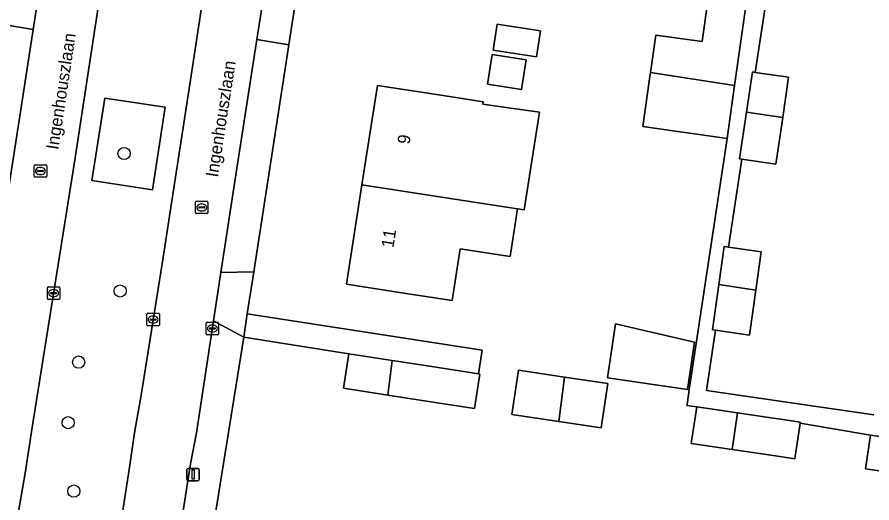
# Model space of a CAD drawing. Extents: x 161483 to 162250, y 379484 to 380833.
# Drawn here: x 162068.3 to 162137, y 380393.9 to 380433 of the extents above; entities that cross this region are included whole.
import ezdxf

# ---------------------------------------------------------------- set-up
doc = ezdxf.new("R2010")
doc.units = 0
for name, color, linetype in [('IMGEO_Boom', 7, 'Continuous'), ('IMGEO_Erf', 7, 'Continuous'), ('IMGEO_Groenvoorziening', 7, 'Continuous'), ('IMGEO_Kolk', 7, 'Continuous'), ('IMGEO_Lichtmast', 7, 'Continuous'), ('IMGEO_Openbare_ruimte_label', 7, 'Continuous'), ('IMGEO_Pand', 7, 'Continuous'), ('IMGEO_Pand_nummerreeks', 7, 'Continuous'), ('IMGEO_Rijbaan_lokaal_open', 7, 'Continuous'), ('IMGEO_Rioolput', 7, 'Continuous'), ('IMGEO_Voetpad_open', 7, 'Continuous')]:
    doc.layers.add(name, color=color, linetype=linetype)

msp = doc.modelspace()

# ---------------------------------------------------------------- linework, layer by layer
at = {"layer": 'IMGEO_Boom'}
for centre in [(162076.881, 380422.024), (162076.572, 380410.969), (162073.232, 380405.259), (162072.396, 380400.389), (162072.842, 380394.893)]:
    msp.add_circle(centre, 0.489, dxfattribs=at)
at = {"layer": 'IMGEO_Erf'}
for points in [[(162128.64, 380435.548), (162127.581, 380428.539), (162130.269, 380428.144), (162129.793, 380424.916), (162129.24, 380421.159), (162126.519, 380421.559), (162125.432, 380414.492), (162128.056, 380414.125), (162127.625, 380411.044), (162127.12, 380407.434), (162124.405, 380407.814), (162123.661, 380402.977), (162137.113, 380401.009)], [(162090.678, 380434.418), (162090.113, 380430.753), (162087.302, 380412.52), (162086.78, 380409.138), (162105.647, 380406.229), (162105.349, 380404.31), (162105.473, 380404.291), (162105.04, 380401.516), (162101.189, 380402.116), (162098.062, 380402.603), (162094.507, 380403.156), (162094.938, 380405.93), (162086.492, 380407.268), (162082.207, 380380.638)], [(162118.565, 380424.18), (162119.13, 380428.217), (162119.172, 380428.517), (162119.595, 380431.538), (162123.316, 380431.017), (162123.748, 380434.105)], [(162149.147, 380371.222), (162152.956, 380397.019), (162147.223, 380397.865), (162146.127, 380390.436), (162139.064, 380391.479), (162139.668, 380396.212), (162136.436, 380396.688), (162136.835, 380399.398), (162132.605, 380400.1), (162131.197, 380400.357), (162130.773, 380397.484), (162129.211, 380397.714), (162125.74, 380398.225), (162122.454, 380398.709), (162122.888, 380401.658), (162122.095, 380401.775), (162122.106, 380401.847), (162122.317, 380403.215), (162125.339, 380423.232), (162118.565, 380424.18)]]:
    msp.add_lwpolyline(points, dxfattribs=at)
for points in [[(162110.002, 380429.791), (162106.539, 380430.33), (162106.863, 380432.413), (162110.326, 380431.874)], [(162108.801, 380427.162), (162106.087, 380427.585), (162106.458, 380429.969), (162109.172, 380429.547)], [(162109.031, 380417.481), (162108.492, 380417.565), (162107.897, 380413.74), (162103.883, 380414.364), (162103.235, 380410.202), (162099.694, 380410.753), (162094.753, 380411.521), (162095.996, 380419.508), (162097.238, 380427.493), (162102.179, 380426.725), (162105.721, 380426.174), (162105.691, 380425.981), (162107.584, 380425.716), (162110.253, 380425.343)], [(162116.365, 380408.343), (162122.707, 380406.853), (162122.147, 380403.049), (162115.724, 380403.994)], [(162115.738, 380403.535), (162115.203, 380399.975), (162111.815, 380400.484), (162108.031, 380401.053), (162108.566, 380404.613), (162112.271, 380404.056)]]:
    msp.add_lwpolyline(points, close=True, dxfattribs=at)
at = {"layer": 'IMGEO_Groenvoorziening'}
msp.add_lwpolyline([(162076.646, 380392.468), (162077.34, 380396.967), (162077.729, 380399.561), (162078.243, 380402.6), (162079.94, 380413.167), (162082.313, 380428.629), (162084.564, 380443.452), (162086.334, 380454.996), (162080.254, 380455.927), (162081.091, 380461.363), (162079.109, 380461.669), (162076.318, 380443.8), (162072.897, 380421.316), (162069.473, 380399.828), (162068.936, 380396.33), (162068.301, 380392.631)], dxfattribs=at)
for points in [[(162079.172, 380419.106), (162080.192, 380425.742), (162075.344, 380426.462), (162074.286, 380419.839)], [(162074.286, 380419.839), (162075.344, 380426.462), (162080.192, 380425.742), (162079.172, 380419.106)]]:
    msp.add_lwpolyline(points, close=True, dxfattribs=at)
at = {"layer": 'IMGEO_Kolk'}
for p, q in [((162070.721, 380410.373), (162070.721, 380411.225)), ((162070.796, 380411.299), (162071.648, 380411.299)), ((162070.98, 380410.793), (162070.98, 380410.805)), ((162071.418, 380410.756), (162071.02, 380410.756)), ((162071.023, 380410.842), (162071.421, 380410.842)), ((162071.209, 380411.079), (162071.234, 380411.079)), ((162071.464, 380410.805), (162071.464, 380410.793)), ((162071.722, 380411.225), (162071.722, 380410.373)), ((162071.648, 380410.299), (162070.796, 380410.299)), ((162071.232, 380410.519), (162071.207, 380410.519)), ((162078.716, 380408.25), (162078.716, 380409.102)), ((162078.791, 380409.176), (162079.643, 380409.176)), ((162078.975, 380408.67), (162078.975, 380408.682)), ((162079.413, 380408.633), (162079.015, 380408.633)), ((162079.018, 380408.719), (162079.416, 380408.719)), ((162079.204, 380408.956), (162079.229, 380408.956)), ((162079.459, 380408.682), (162079.459, 380408.67)), ((162079.717, 380409.102), (162079.717, 380408.25)), ((162079.643, 380408.176), (162078.791, 380408.176)), ((162079.227, 380408.396), (162079.202, 380408.396)), ((162083.478, 380407.529), (162083.478, 380408.381)), ((162083.553, 380408.455), (162084.405, 380408.455)), ((162083.737, 380407.949), (162083.737, 380407.961)), ((162084.175, 380407.912), (162083.777, 380407.912)), ((162083.78, 380407.998), (162084.178, 380407.998)), ((162083.966, 380408.235), (162083.991, 380408.235)), ((162084.221, 380407.961), (162084.221, 380407.949)), ((162084.479, 380408.381), (162084.479, 380407.529)), ((162084.405, 380407.455), (162083.553, 380407.455)), ((162083.989, 380407.675), (162083.964, 380407.675))]:
    msp.add_line(p, q, dxfattribs=at)
for points in [[(162070.721, 380410.373), (162070.721, 380411.225)], [(162070.796, 380411.299), (162071.648, 380411.299)], [(162071.722, 380411.225), (162071.722, 380410.373)], [(162071.648, 380410.299), (162070.796, 380410.299)], [(162078.716, 380408.25), (162078.716, 380409.102)], [(162078.791, 380409.176), (162079.643, 380409.176)], [(162079.717, 380409.102), (162079.717, 380408.25)], [(162079.643, 380408.176), (162078.791, 380408.176)], [(162083.478, 380407.529), (162083.478, 380408.381)], [(162083.553, 380408.455), (162084.405, 380408.455)], [(162084.479, 380408.381), (162084.479, 380407.529)], [(162084.405, 380407.455), (162083.553, 380407.455)]]:
    msp.add_lwpolyline(points, dxfattribs=at)
for centre, radius, start, end in [((162070.798, 380411.223), 0.0765, 91.55205, 178.44795), ((162070.798, 380411.223), 0.0765, 91.55205, 178.44795), ((162071.02, 380410.802), 0.0403, 85.87752, 175.75265), ((162071.017, 380410.792), 0.0366, 178.93798, 274.71019), ((162071.421, 380410.799), 0.043, 264.86636, 352.45326), ((162071.425, 380410.804), 0.0386, 1.73085, 96.63898), ((162071.646, 380411.223), 0.0765, 1.55205, 88.44795), ((162071.646, 380411.223), 0.0765, 1.55205, 88.44795), ((162070.798, 380410.375), 0.0765, 181.55205, 268.44795), ((162070.798, 380410.375), 0.0765, 181.55205, 268.44795), ((162071.646, 380410.375), 0.0765, 271.55205, 358.44795), ((162071.646, 380410.375), 0.0765, 271.55205, 358.44795), ((162078.793, 380409.1), 0.0765, 91.55205, 178.44795), ((162078.793, 380409.1), 0.0765, 91.55205, 178.44795), ((162079.015, 380408.679), 0.0403, 85.87752, 175.75265), ((162079.012, 380408.669), 0.0366, 178.93798, 274.71019), ((162079.416, 380408.676), 0.043, 264.86636, 352.45326), ((162079.42, 380408.681), 0.0386, 1.73085, 96.63898), ((162079.641, 380409.1), 0.0765, 1.55205, 88.44795), ((162079.641, 380409.1), 0.0765, 1.55205, 88.44795), ((162078.793, 380408.252), 0.0765, 181.55205, 268.44795), ((162078.793, 380408.252), 0.0765, 181.55205, 268.44795), ((162079.641, 380408.252), 0.0765, 271.55205, 358.44795), ((162079.641, 380408.252), 0.0765, 271.55205, 358.44795), ((162083.555, 380408.379), 0.0765, 91.55205, 178.44795), ((162083.555, 380408.379), 0.0765, 91.55205, 178.44795), ((162083.777, 380407.958), 0.0403, 85.87752, 175.75265), ((162083.774, 380407.948), 0.0366, 178.93798, 274.71019), ((162084.178, 380407.955), 0.043, 264.86636, 352.45326), ((162084.182, 380407.96), 0.0386, 1.73085, 96.63898), ((162084.403, 380408.379), 0.0765, 1.55205, 88.44795), ((162084.403, 380408.379), 0.0765, 1.55205, 88.44795), ((162083.555, 380407.531), 0.0765, 181.55205, 268.44795), ((162083.555, 380407.531), 0.0765, 181.55205, 268.44795), ((162084.403, 380407.531), 0.0765, 271.55205, 358.44795), ((162084.403, 380407.531), 0.0765, 271.55205, 358.44795)]:
    msp.add_arc(centre, radius, start, end, dxfattribs=at)
for centre, major_axis, ratio, start_param, end_param in [((162071.208, 380410.799), (-0.387, 0.002), 0.722429, 4.712389, 7.853982), ((162071.233, 380410.799), (-0.39, 0.002), 0.717154, 1.570796, 4.712389), ((162079.203, 380408.676), (-0.387, 0.002), 0.722429, 4.712389, 7.853982), ((162079.228, 380408.676), (-0.39, 0.002), 0.717154, 1.570796, 4.712389), ((162083.965, 380407.955), (-0.387, 0.002), 0.722429, 4.712389, 7.853982), ((162083.99, 380407.955), (-0.39, 0.002), 0.717154, 1.570796, 4.712389)]:
    msp.add_ellipse(centre, major_axis=major_axis, ratio=ratio, start_param=start_param, end_param=end_param, dxfattribs=at)
at = {"layer": 'IMGEO_Lichtmast'}
for p, q in [((162081.93, 380395.814), (162081.93, 380396.614)), ((162081.93, 380396.614), (162081.93, 380395.814)), ((162082.03, 380396.714), (162082.82, 380396.714)), ((162082.82, 380396.714), (162082.03, 380396.714)), ((162082.92, 380396.614), (162082.92, 380395.814)), ((162082.92, 380395.814), (162082.92, 380396.614)), ((162082.82, 380395.714), (162082.03, 380395.714)), ((162082.03, 380395.714), (162082.82, 380395.714))]:
    msp.add_line(p, q, dxfattribs=at)
msp.add_lwpolyline([(162082.35, 380396.589), (162082.5, 380396.589), (162082.5, 380395.839), (162082.35, 380395.839), (162082.35, 380396.589)], dxfattribs=at)
for centre, start, end in [((162082.03, 380396.614), 90, 180), ((162082.03, 380396.614), 90, 180), ((162082.82, 380396.614), 0, 90), ((162082.82, 380396.614), 360, 90), ((162082.03, 380395.814), 180, 270), ((162082.03, 380395.814), 180, 270), ((162082.82, 380395.814), 270, 0), ((162082.82, 380395.814), 270, 0)]:
    msp.add_arc(centre, 0.1, start, end, dxfattribs=at)
at = {"layer": 'IMGEO_Pand'}
for points in [[(162125.935, 380427.495), (162126.8, 380433.678), (162123.748, 380434.105), (162123.316, 380431.017), (162119.595, 380431.538), (162119.172, 380428.517)], [(162110.002, 380429.791), (162110.326, 380431.874), (162106.863, 380432.413), (162106.539, 380430.33)], [(162109.172, 380429.547), (162106.458, 380429.969), (162106.087, 380427.585), (162108.801, 380427.162)], [(162125.935, 380427.495), (162119.172, 380428.517), (162119.13, 380428.217), (162118.565, 380424.18), (162125.339, 380423.232)], [(162127.581, 380428.539), (162127.36, 380428.572), (162126.885, 380425.343), (162129.793, 380424.916), (162130.269, 380428.144)], [(162110.253, 380425.343), (162107.584, 380425.716), (162105.691, 380425.981), (162105.721, 380426.174), (162102.179, 380426.725), (162097.238, 380427.493), (162095.996, 380419.508), (162104.478, 380418.189), (162108.492, 380417.565), (162109.031, 380417.481)], [(162129.793, 380424.916), (162126.885, 380425.343), (162126.332, 380421.587), (162126.519, 380421.559), (162129.24, 380421.159)], [(162104.478, 380418.189), (162095.996, 380419.508), (162094.753, 380411.521), (162099.694, 380410.753), (162103.235, 380410.202), (162103.883, 380414.364), (162107.897, 380413.74), (162108.492, 380417.565)], [(162125.432, 380414.492), (162125.087, 380414.54), (162124.66, 380411.481), (162127.625, 380411.044), (162128.056, 380414.125)], [(162127.625, 380411.044), (162124.66, 380411.481), (162124.152, 380407.849), (162124.405, 380407.814), (162127.12, 380407.434)], [(162116.365, 380408.343), (162115.724, 380403.994), (162122.147, 380403.049), (162122.707, 380406.853)], [(162098.418, 380405.388), (162094.938, 380405.93), (162094.507, 380403.156), (162098.062, 380402.603)], [(162105.473, 380404.291), (162105.349, 380404.31), (162101.62, 380404.89), (162098.418, 380405.388), (162098.062, 380402.603), (162101.189, 380402.116), (162105.04, 380401.516)], [(162112.271, 380404.056), (162108.566, 380404.613), (162108.031, 380401.053), (162111.815, 380400.484)], [(162112.271, 380404.056), (162111.815, 380400.484), (162115.203, 380399.975), (162115.738, 380403.535)], [(162126.174, 380401.174), (162122.888, 380401.658), (162122.454, 380398.709), (162125.74, 380398.225)], [(162131.197, 380400.357), (162131.208, 380400.433), (162129.645, 380400.663), (162129.015, 380400.756), (162126.174, 380401.174), (162125.74, 380398.225), (162129.211, 380397.714), (162130.773, 380397.484)], [(162140.014, 380398.929), (162136.835, 380399.398), (162136.436, 380396.688), (162139.668, 380396.212)]]:
    msp.add_lwpolyline(points, close=True, dxfattribs=at)
at = {"layer": 'IMGEO_Rijbaan_lokaal_open'}
for points in [[(162075.462, 380469.878), (162074.316, 380462.681), (162074.19, 380461.892), (162073.58, 380458.062), (162073.515, 380457.652), (162070.871, 380440.312), (162070.46, 380437.662), (162069.9, 380434.06), (162069.578, 380431.982), (162068.55, 380425.36), (162067.04, 380415.543), (162066.343, 380411.007), (162065.773, 380407.399), (162064.592, 380399.914), (162064.286, 380398.375), (162063.751, 380395.006), (162063.077, 380390.627)], [(162088.161, 380466.855), (162086.762, 380457.785), (162086.334, 380454.996), (162084.564, 380443.452), (162082.313, 380428.629), (162079.94, 380413.167), (162078.243, 380402.6), (162077.729, 380399.561), (162077.34, 380396.967), (162076.646, 380392.468)], [(162081.642, 380393.312), (162082.217, 380397.071), (162082.696, 380399.583), (162084.073, 380408.581), (162084.667, 380412.462), (162085.816, 380419.971), (162087.553, 380431.171), (162088.115, 380434.791), (162089.09, 380441.076), (162091.291, 380455.319), (162091.862, 380459.02), (162092.499, 380463.141), (162092.883, 380465.808)], [(162068.301, 380392.631), (162068.936, 380396.33), (162069.473, 380399.828), (162072.897, 380421.316), (162076.318, 380443.8), (162079.109, 380461.669)]]:
    msp.add_lwpolyline(points, dxfattribs=at)
at = {"layer": 'IMGEO_Rioolput'}
for p, q in [((162069.666, 380420.187), (162069.666, 380421.039)), ((162069.741, 380421.113), (162070.593, 380421.113)), ((162070.667, 380421.039), (162070.667, 380420.187)), ((162069.925, 380420.607), (162069.925, 380420.619)), ((162070.363, 380420.57), (162069.965, 380420.57)), ((162069.968, 380420.656), (162070.366, 380420.656)), ((162070.177, 380420.333), (162070.152, 380420.333)), ((162070.154, 380420.893), (162070.179, 380420.893)), ((162070.409, 380420.619), (162070.409, 380420.607)), ((162070.593, 380420.113), (162069.741, 380420.113)), ((162082.693, 380418.186), (162083.545, 380418.186)), ((162082.618, 380417.26), (162082.618, 380418.112)), ((162082.877, 380417.68), (162082.877, 380417.692)), ((162083.315, 380417.643), (162082.917, 380417.643)), ((162082.92, 380417.729), (162083.318, 380417.729)), ((162083.106, 380417.966), (162083.131, 380417.966)), ((162083.361, 380417.692), (162083.361, 380417.68)), ((162083.619, 380418.112), (162083.619, 380417.26)), ((162083.545, 380417.186), (162082.693, 380417.186)), ((162083.129, 380417.406), (162083.104, 380417.406))]:
    msp.add_line(p, q, dxfattribs=at)
for points in [[(162069.666, 380420.187), (162069.666, 380421.039)], [(162069.741, 380421.113), (162070.593, 380421.113)], [(162070.667, 380421.039), (162070.667, 380420.187)], [(162070.593, 380420.113), (162069.741, 380420.113)], [(162082.693, 380418.186), (162083.545, 380418.186)], [(162082.618, 380417.26), (162082.618, 380418.112)], [(162083.619, 380418.112), (162083.619, 380417.26)], [(162083.545, 380417.186), (162082.693, 380417.186)]]:
    msp.add_lwpolyline(points, dxfattribs=at)
for centre, radius, start, end in [((162069.743, 380421.037), 0.0765, 91.55205, 178.44795), ((162069.743, 380421.037), 0.0765, 91.55205, 178.44795), ((162070.591, 380421.037), 0.0765, 1.55205, 88.44795), ((162070.591, 380421.037), 0.0765, 1.55205, 88.44795), ((162069.965, 380420.616), 0.0403, 85.87752, 175.75265), ((162069.962, 380420.606), 0.0366, 178.93798, 274.71019), ((162070.366, 380420.613), 0.043, 264.86636, 352.45326), ((162070.37, 380420.618), 0.0386, 1.73085, 96.63898), ((162069.743, 380420.189), 0.0765, 181.55205, 268.44795), ((162069.743, 380420.189), 0.0765, 181.55205, 268.44795), ((162070.591, 380420.189), 0.0765, 271.55205, 358.44795), ((162070.591, 380420.189), 0.0765, 271.55205, 358.44795), ((162082.695, 380418.11), 0.0765, 91.55205, 178.44795), ((162082.695, 380418.11), 0.0765, 91.55205, 178.44795), ((162083.543, 380418.11), 0.0765, 1.55205, 88.44795), ((162083.543, 380418.11), 0.0765, 1.55205, 88.44795), ((162082.917, 380417.689), 0.0403, 85.87752, 175.75265), ((162082.914, 380417.679), 0.0366, 178.93798, 274.71019), ((162083.318, 380417.686), 0.043, 264.86636, 352.45326), ((162083.322, 380417.691), 0.0386, 1.73085, 96.63898), ((162082.695, 380417.262), 0.0765, 181.55205, 268.44795), ((162082.695, 380417.262), 0.0765, 181.55205, 268.44795), ((162083.543, 380417.262), 0.0765, 271.55205, 358.44795), ((162083.543, 380417.262), 0.0765, 271.55205, 358.44795)]:
    msp.add_arc(centre, radius, start, end, dxfattribs=at)
for centre, major_axis, ratio, start_param, end_param in [((162070.153, 380420.613), (-0.387, 0.002), 0.722429, 4.712389, 7.853982), ((162070.178, 380420.613), (-0.39, 0.002), 0.717154, 1.570796, 4.712389), ((162083.105, 380417.686), (-0.387, 0.002), 0.722429, 4.712389, 7.853982), ((162083.13, 380417.686), (-0.39, 0.002), 0.717154, 1.570796, 4.712389)]:
    msp.add_ellipse(centre, major_axis=major_axis, ratio=ratio, start_param=start_param, end_param=end_param, dxfattribs=at)
at = {"layer": 'IMGEO_Voetpad_open'}
for points in [[(162070.46, 380437.662), (162067.88, 380438.039), (162067.331, 380434.452), (162067.019, 380432.417), (162069.578, 380431.982), (162069.9, 380434.06)], [(162090.113, 380430.753), (162090.678, 380434.418), (162088.115, 380434.791), (162087.553, 380431.171)], [(162068.55, 380425.36), (162069.578, 380431.982), (162067.019, 380432.417), (162064.494, 380415.945), (162067.04, 380415.543)], [(162090.113, 380430.753), (162087.553, 380431.171), (162085.816, 380419.971), (162084.667, 380412.462), (162087.302, 380412.52)], [(162087.302, 380412.52), (162084.667, 380412.462), (162084.073, 380408.581), (162086.492, 380407.268), (162086.78, 380409.138)], [(162086.78, 380409.138), (162086.492, 380407.268), (162094.938, 380405.93), (162098.418, 380405.388), (162101.62, 380404.89), (162105.349, 380404.31), (162105.647, 380406.229)]]:
    msp.add_lwpolyline(points, close=True, dxfattribs=at)
for points in [[(162137.113, 380401.009), (162123.661, 380402.977), (162124.405, 380407.814), (162124.152, 380407.849), (162124.66, 380411.481), (162125.087, 380414.54), (162125.432, 380414.492), (162126.519, 380421.559), (162126.332, 380421.587), (162126.885, 380425.343), (162127.36, 380428.572), (162127.581, 380428.539), (162128.64, 380435.548)], [(162126.8, 380433.678), (162125.935, 380427.495), (162125.339, 380423.232), (162122.317, 380403.215), (162122.106, 380401.847), (162122.095, 380401.775), (162122.888, 380401.658), (162126.174, 380401.174), (162129.015, 380400.756), (162129.645, 380400.663), (162131.208, 380400.433), (162131.197, 380400.357), (162132.605, 380400.1), (162136.835, 380399.398), (162140.014, 380398.929)], [(162086.492, 380407.268), (162084.073, 380408.581), (162082.696, 380399.583), (162082.217, 380397.071), (162081.642, 380393.312), (162080.948, 380388.983), (162080.204, 380384.364), (162079.798, 380381.775), (162079.58, 380380.633), (162079.529, 380380.365)], [(162082.207, 380380.638), (162086.492, 380407.268)]]:
    msp.add_lwpolyline(points, dxfattribs=at)

# ---------------------------------------------------------------- texts
at = {"layer": 'IMGEO_Openbare_ruimte_label'}
for rotation, p in [(81.37577, (162071.593, 380422.28)), (81.1972, (162084.413, 380420.067))]:
    msp.add_text('Ingenhouszlaan', height=1, rotation=rotation, dxfattribs=at).set_placement(p)
at = {"layer": 'IMGEO_Pand_nummerreeks'}
for s, rotation, p in [('9', 81.15374, (162099.815, 380422.724)), ('11', 81.15655, (162098.52, 380414.395))]:
    msp.add_text(s, height=1, rotation=rotation, dxfattribs=at).set_placement(p)

doc.saveas('drawing.dxf')
